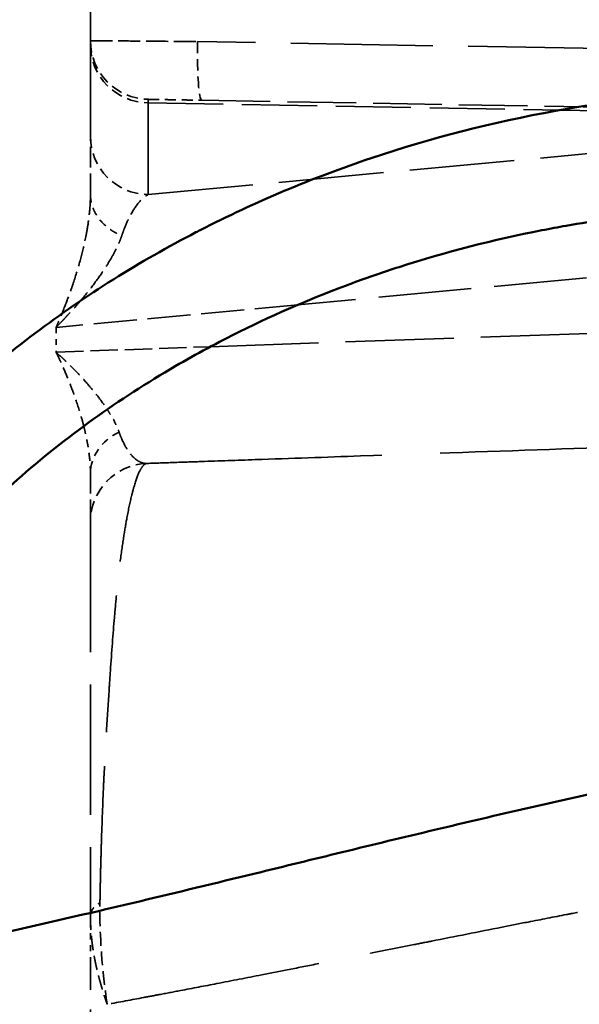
# Model space of a CAD drawing. Header units: millimetres. Extents: x 3367 to 6255, y 2001 to 4216.
# Tile 589 of 656: x 5371 to 5381, y 2867 to 2883. Entities that reach past the tile are written whole.
import ezdxf

# ---------------------------------------------------------------- set-up
doc = ezdxf.new("R2010")
doc.units = ezdxf.units.MM
doc.linetypes.add('DASHED', pattern=[0.2067, 0.1654, -0.0413])
for name, color, linetype, lineweight in [('Sichtbare tangentiale Kanten(DIN)', 7, 'Continuous', 50), ('Verdeckte Kanten(DIN)', 7, 'DASHED', 35), ('Verdeckte tangentiale Kanten(DIN)', 7, 'DASHED', 35)]:
    doc.layers.add(name, color=color, linetype=linetype, lineweight=lineweight)

msp = doc.modelspace()

# ---------------------------------------------------------------- linework, layer by layer
at = {"layer": 'Sichtbare tangentiale Kanten(DIN)'}
for p, q in [((5376.14803, 2878.48307), (5376.14758, 2878.48303)), ((5374.65497, 2877.76879), (5374.65499, 2877.76879))]:
    msp.add_line(p, q, dxfattribs=at)
for points, knots in [([(5367.52525, 2873.48902), (5368.0284, 2874.31927), (5368.61812, 2875.09828), (5369.27131, 2875.81781), (5369.62432, 2876.20667), (5369.99586, 2876.57816), (5370.38354, 2876.93201), (5370.7948, 2877.30739), (5371.22396, 2877.66261), (5371.66811, 2877.99742), (5372.53096, 2878.64786), (5373.4504, 2879.22131), (5374.41052, 2879.71892), (5374.43441, 2879.7313), (5374.45832, 2879.74363), (5374.48225, 2879.75592), (5375.42, 2880.23724), (5376.3959, 2880.64638), (5377.39625, 2880.98279), (5378.42213, 2881.32778), (5379.47369, 2881.59628), (5380.53542, 2881.78782), (5381.06677, 2881.88368), (5381.60068, 2881.96028), (5382.13543, 2882.01759), (5382.67022, 2882.0749), (5383.20587, 2882.11293), (5383.74127, 2882.13182)], [6.82978242, 6.82978242, 6.82978242, 6.82978242, 9.74784871, 9.74784871, 9.74784871, 11.32486223, 11.32486223, 11.32486223, 12.99782449, 12.99782449, 12.99782449, 16.24788106, 16.24788106, 16.24788106, 16.3287316, 16.3287316, 16.3287316, 19.49640624, 19.49640624, 19.49640624, 22.7449448, 22.7449448, 22.7449448, 24.37072476, 24.37072476, 24.37072476, 25.99661175, 25.99661175, 25.99661175, 25.99661175]), ([(5367.13626, 2867.00292), (5367.13811, 2867.12022), (5367.14028, 2867.23758), (5367.14529, 2867.35483), (5367.15031, 2867.47204), (5367.15818, 2867.58915), (5367.16807, 2867.70616), (5367.1784, 2867.8283), (5367.19092, 2867.95032), (5367.20552, 2868.07221), (5367.21885, 2868.18351), (5367.23405, 2868.29468), (5367.25113, 2868.40564), (5367.32269, 2868.87025), (5367.42757, 2869.33111), (5367.56262, 2869.78204), (5367.60134, 2869.91133), (5367.64253, 2870.0398), (5367.6861, 2870.16735), (5367.79552, 2870.4877), (5367.9199, 2870.8022), (5368.05802, 2871.11018), (5368.25266, 2871.54421), (5368.47456, 2871.96529), (5368.72028, 2872.37119), (5368.86143, 2872.60437), (5369.01044, 2872.83253), (5369.1666, 2873.05559), (5369.55955, 2873.61687), (5369.99785, 2874.14558), (5370.47029, 2874.63981), (5370.75591, 2874.93859), (5371.05402, 2875.22478), (5371.36307, 2875.49859), (5371.77716, 2875.86545), (5372.21046, 2876.20963), (5372.65915, 2876.5315), (5373.1103, 2876.85514), (5373.57703, 2877.15622), (5374.05632, 2877.43519), (5374.41717, 2877.64523), (5374.78521, 2877.84275), (5375.15909, 2878.02788), (5375.78436, 2878.33748), (5376.42599, 2878.61246), (5377.07994, 2878.85354), (5377.34198, 2878.95014), (5377.60597, 2879.04128), (5377.87165, 2879.12701), (5378.66979, 2879.38453), (5379.48329, 2879.59322), (5380.30651, 2879.7533), (5380.44376, 2879.77999), (5380.58129, 2879.80533), (5380.71905, 2879.82932), (5381.20133, 2879.91329), (5381.6864, 2879.98063), (5382.173, 2880.03126), (5382.28909, 2880.04333), (5382.40526, 2880.05446), (5382.52147, 2880.06463), (5382.89271, 2880.09713), (5383.26454, 2880.11996), (5383.63673, 2880.13304)], [0.000000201, 0.000000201, 0.000000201, 0.000000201, 0.015121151, 0.015121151, 0.015121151, 0.030237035, 0.030237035, 0.030237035, 0.046016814, 0.046016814, 0.046016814, 0.060424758, 0.060424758, 0.060424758, 0.120753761, 0.120753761, 0.120753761, 0.138050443, 0.138050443, 0.138050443, 0.181490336, 0.181490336, 0.181490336, 0.242709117, 0.242709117, 0.242709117, 0.277876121, 0.277876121, 0.277876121, 0.366367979, 0.366367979, 0.366367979, 0.419865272, 0.419865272, 0.419865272, 0.491544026, 0.491544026, 0.491544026, 0.563617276, 0.563617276, 0.563617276, 0.61788004, 0.61788004, 0.61788004, 0.708626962, 0.708626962, 0.708626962, 0.744989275, 0.744989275, 0.744989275, 0.854224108, 0.854224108, 0.854224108, 0.872436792, 0.872436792, 0.872436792, 0.936196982, 0.936196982, 0.936196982, 0.951408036, 0.951408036, 0.951408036, 0.999998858, 0.999998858, 0.999998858, 0.999998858]), ([(5366.80894, 2812.42995), (5366.91528, 2812.6567), (5367.23309, 2813.33747), (5367.85787, 2814.70696), (5368.67688, 2816.54216), (5369.60409, 2818.60626), (5370.83768, 2821.36255), (5372.37209, 2824.81649), (5374.18552, 2828.98098), (5375.97696, 2833.16377), (5378.33508, 2838.76801), (5381.21932, 2845.81719), (5384.53706, 2854.35548), (5387.31142, 2862.0319), (5389.25365, 2867.84986), (5390.17696, 2870.77764), (5390.47899, 2871.75561)], [0, 0, 0, 0, 0.01178786, 0.03536358, 0.07083803, 0.10631959, 0.14180349, 0.21286916, 0.28405448, 0.35533719, 0.42671139, 0.56969578, 0.71295125, 0.8564131, 0.9521377, 1, 1, 1, 1]), ([(5390.47899, 2871.75561), (5390.34297, 2871.73628), (5390.20739, 2871.71702), (5390.07185, 2871.69793), (5389.93395, 2871.6785), (5389.79609, 2871.65925), (5389.65863, 2871.64005), (5389.50347, 2871.61839), (5389.34881, 2871.5968), (5389.19485, 2871.57522), (5389.07036, 2871.55777), (5388.94619, 2871.54031), (5388.8224, 2871.5228), (5388.26078, 2871.44333), (5387.70719, 2871.36282), (5387.16153, 2871.27905), (5387.00748, 2871.2554), (5386.85406, 2871.23149), (5386.70114, 2871.2073), (5385.79202, 2871.06345), (5384.90338, 2870.90988), (5384.02748, 2870.74395), (5383.74296, 2870.69005), (5383.45978, 2870.63485), (5383.17773, 2870.57848), (5382.47691, 2870.4384), (5381.78305, 2870.29084), (5381.09279, 2870.13797), (5380.68837, 2870.0484), (5380.28518, 2869.95701), (5379.88266, 2869.86413), (5379.34657, 2869.74041), (5378.81172, 2869.61409), (5378.2767, 2869.48588), (5377.75391, 2869.3606), (5377.23096, 2869.23352), (5376.70672, 2869.10565), (5376.31188, 2869.00935), (5375.9163, 2868.91256), (5375.51946, 2868.81574), (5374.87442, 2868.65835), (5374.22606, 2868.50085), (5373.57218, 2868.34502), (5373.30738, 2868.28191), (5373.04164, 2868.2191), (5372.77486, 2868.15671), (5371.99739, 2867.9749), (5371.21115, 2867.79671), (5370.41322, 2867.62742), (5370.2749, 2867.59807), (5370.13623, 2867.56899), (5369.99721, 2867.5402), (5369.52698, 2867.44282), (5369.05267, 2867.3488), (5368.5749, 2867.25892), (5368.4636, 2867.23798), (5368.35211, 2867.21727), (5368.24045, 2867.19678), (5368.11097, 2867.17302), (5367.98128, 2867.14958), (5367.85139, 2867.12645), (5367.72982, 2867.1048), (5367.60807, 2867.08343), (5367.48606, 2867.06241), (5367.3696, 2867.04236), (5367.2529, 2867.02263), (5367.13624, 2867.00293)], [0, 0, 0, 0, 0.01606842, 0.01606842, 0.01606842, 0.03241855, 0.03241855, 0.03241855, 0.05087315, 0.05087315, 0.05087315, 0.06579595, 0.06579595, 0.06579595, 0.13350417, 0.13350417, 0.13350417, 0.15261944, 0.15261944, 0.15261944, 0.26626118, 0.26626118, 0.26626118, 0.30317518, 0.30317518, 0.30317518, 0.39489659, 0.39489659, 0.39489659, 0.4486359, 0.4486359, 0.4486359, 0.52020814, 0.52020814, 0.52020814, 0.5901452, 0.5901452, 0.5901452, 0.64281994, 0.64281994, 0.64281994, 0.72843918, 0.72843918, 0.72843918, 0.76311218, 0.76311218, 0.76311218, 0.8641589, 0.8641589, 0.8641589, 0.88167463, 0.88167463, 0.88167463, 0.94091809, 0.94091809, 0.94091809, 0.95471963, 0.95471963, 0.95471963, 0.97072394, 0.97072394, 0.97072394, 0.98570282, 0.98570282, 0.98570282, 1, 1, 1, 1])]:
    msp.add_open_spline(points, degree=3, knots=knots, dxfattribs=at)
for points, degree in [([(5372.89812, 2876.69981), (5372.89813, 2876.6998), (5372.89814, 2876.69979), (5372.89815, 2876.69977)], 3), ([(5372.49825, 2876.41461), (5372.49826, 2876.4146), (5372.49826, 2876.41459), (5372.49826, 2876.41458)], 3), ([(5372.61885, 2868.12031), (5372.61885, 2868.12031), (5372.61885, 2868.12031), (5372.61885, 2868.12031), (5372.61885, 2868.12031), (5372.61885, 2868.12031), (5372.61885, 2868.12031), (5372.61885, 2868.12031)], 7)]:
    msp.add_open_spline(points, degree=degree, dxfattribs=at)
at = {"layer": 'Verdeckte Kanten(DIN)', "ltscale": 25.003788}
msp.add_line((5372.61241, 2882.98475), (5372.61241, 2908.82617), dxfattribs=at)
at = {"layer": 'Verdeckte Kanten(DIN)', "ltscale": 0.924435}
msp.add_line((5372.61241, 2882.91781), (5372.61241, 2882.98475), dxfattribs=at)
at = {"layer": 'Verdeckte Kanten(DIN)', "ltscale": 10.808742}
msp.add_line((5372.61241, 2881.35487), (5372.61241, 2882.91781), dxfattribs=at)
at = {"layer": 'Verdeckte Kanten(DIN)', "ltscale": 7.069435}
msp.add_line((5374.5078, 2881.96897), (5383.75017, 2881.80765), dxfattribs=at)
at = {"layer": 'Verdeckte Kanten(DIN)', "ltscale": 1.183359}
msp.add_arc((5373.61241, 2882.98475), 1, 180, 269, dxfattribs=at)
at = {"layer": 'Verdeckte Kanten(DIN)', "ltscale": 1.170043}
msp.add_arc((5373.61241, 2874.77994), 1, 92.001381, 180, dxfattribs=at)
at = {"layer": 'Verdeckte Kanten(DIN)', "ltscale": 1.183359}
msp.add_ellipse((5373.61241, 2882.91781), major_axis=(-1, 0), ratio=0.99391316, start_param=0, end_param=1.55334303, dxfattribs=at)
at = {"layer": 'Verdeckte Kanten(DIN)', "ltscale": 1.129811}
msp.add_open_spline([(5373.59495, 2881.98491), (5373.59495, 2881.98491), (5373.59507, 2881.9849), (5373.59573, 2881.98489), (5373.59639, 2881.98488), (5373.59759, 2881.98486), (5373.59916, 2881.98483), (5373.60156, 2881.98479), (5373.60481, 2881.98473), (5373.60877, 2881.98466), (5373.60998, 2881.98464), (5373.61126, 2881.98462), (5373.61262, 2881.9846), (5373.62419, 2881.98439), (5373.64136, 2881.9841), (5373.66383, 2881.9837), (5373.67879, 2881.98344), (5373.69611, 2881.98314), (5373.71561, 2881.9828), (5373.7547, 2881.98212), (5373.80235, 2881.98129), (5373.8578, 2881.98032), (5373.91325, 2881.97935), (5373.97653, 2881.97824), (5374.04559, 2881.97704), (5374.07997, 2881.97644), (5374.11584, 2881.97581), (5374.1528, 2881.97517), (5374.20842, 2881.9742), (5374.26653, 2881.97318), (5374.32577, 2881.97215), (5374.33277, 2881.97203), (5374.33979, 2881.9719), (5374.34682, 2881.97178), (5374.36976, 2881.97138), (5374.39281, 2881.97098), (5374.41598, 2881.97057), (5374.43117, 2881.97031), (5374.44642, 2881.97004), (5374.46172, 2881.96978), (5374.47704, 2881.96951), (5374.49242, 2881.96924), (5374.5078, 2881.96897)], degree=3, knots=[0, 0, 0, 0, 0.03156562, 0.03156562, 0.03156562, 0.06308214, 0.06308214, 0.06308214, 0.11120244, 0.11120244, 0.11120244, 0.12586414, 0.12586414, 0.12586414, 0.25055726, 0.25055726, 0.25055726, 0.33360731, 0.33360731, 0.33360731, 0.50004828, 0.50004828, 0.50004828, 0.66651191, 0.66651191, 0.66651191, 0.74938982, 0.74938982, 0.74938982, 0.87409933, 0.87409933, 0.87409933, 0.8888373, 0.8888373, 0.8888373, 0.93691765, 0.93691765, 0.93691765, 0.96844204, 0.96844204, 0.96844204, 1, 1, 1, 1], dxfattribs=at)
at = {"layer": 'Verdeckte Kanten(DIN)', "ltscale": 2.156987}
msp.add_open_spline([(5372.61241, 2880.36441), (5372.61241, 2880.37284), (5372.61241, 2880.38126), (5372.61241, 2880.38963), (5372.61241, 2880.40616), (5372.61241, 2880.42248), (5372.61241, 2880.43863), (5372.61241, 2880.45866), (5372.61241, 2880.47845), (5372.61241, 2880.49798), (5372.61241, 2880.50995), (5372.61241, 2880.52182), (5372.61241, 2880.53359), (5372.61241, 2880.59554), (5372.61241, 2880.65466), (5372.61241, 2880.71076), (5372.61241, 2880.77846), (5372.61241, 2880.84178), (5372.61241, 2880.9003), (5372.61241, 2880.93877), (5372.61241, 2880.97518), (5372.61241, 2881.00945), (5372.61241, 2881.07871), (5372.61241, 2881.13917), (5372.61241, 2881.19023), (5372.61241, 2881.20286), (5372.61241, 2881.21492), (5372.61241, 2881.2264), (5372.61241, 2881.25533), (5372.61241, 2881.28057), (5372.61241, 2881.302), (5372.61241, 2881.31271), (5372.61241, 2881.32246), (5372.61241, 2881.33131), (5372.61241, 2881.33573), (5372.61241, 2881.33992), (5372.61241, 2881.34381), (5372.61241, 2881.3477), (5372.61241, 2881.35128), (5372.61241, 2881.35487)], degree=3, knots=[-5.67612724, -5.67612724, -5.67612724, -5.67612724, -5.6351684, -5.6351684, -5.6351684, -5.5541781, -5.5541781, -5.5541781, -5.45376145, -5.45376145, -5.45376145, -5.39220222, -5.39220222, -5.39220222, -5.06825471, -5.06825471, -5.06825471, -4.67735275, -4.67735275, -4.67735275, -4.42036232, -4.42036232, -4.42036232, -3.90094405, -3.90094405, -3.90094405, -3.77244043, -3.77244043, -3.77244043, -3.4484722, -3.4484722, -3.4484722, -3.28649851, -3.28649851, -3.28649851, -3.20551522, -3.20551522, -3.20551522, -3.12453535, -3.12453535, -3.12453535, -3.12453535], dxfattribs=at)
at = {"layer": 'Verdeckte Kanten(DIN)', "ltscale": 24.18948}
msp.add_open_spline([(5373.57746, 2875.77933), (5373.7281, 2875.78459), (5373.87869, 2875.78985), (5374.02847, 2875.79508), (5374.18494, 2875.80054), (5374.34051, 2875.80597), (5374.49543, 2875.81138), (5374.80524, 2875.8222), (5375.11242, 2875.83293), (5375.41695, 2875.84356), (5376.02595, 2875.86483), (5376.62433, 2875.88572), (5377.21324, 2875.90629), (5378.3913, 2875.94743), (5379.53146, 2875.98724), (5380.6424, 2876.02604), (5381.75385, 2876.06485), (5382.83603, 2876.10264), (5383.89851, 2876.13974), (5384.81597, 2876.17178), (5385.71874, 2876.20331), (5386.61249, 2876.23452), (5386.75367, 2876.23945), (5386.89461, 2876.24437), (5387.03534, 2876.24929), (5387.82206, 2876.27676), (5388.60202, 2876.30399), (5389.38023, 2876.33117), (5389.62225, 2876.33962), (5389.86413, 2876.34807), (5390.10603, 2876.35652), (5390.96734, 2876.38659), (5391.82881, 2876.41668), (5392.70272, 2876.44719)], degree=3, knots=[23.90657116, 23.90657116, 23.90657116, 23.90657116, 24.67441573, 24.67441573, 24.67441573, 25.47656998, 25.47656998, 25.47656998, 27.08070161, 27.08070161, 27.08070161, 30.28872761, 30.28872761, 30.28872761, 36.70617763, 36.70617763, 36.70617763, 43.1266107, 43.1266107, 43.1266107, 48.67075965, 48.67075965, 48.67075965, 49.54654644, 49.54654644, 49.54654644, 54.44244875, 54.44244875, 54.44244875, 55.96507083, 55.96507083, 55.96507083, 61.38657253, 61.38657253, 61.38657253, 61.38657253], dxfattribs=at)
at = {"layer": 'Verdeckte Kanten(DIN)', "ltscale": 2.32822}
msp.add_open_spline([(5372.61241, 2874.77994), (5372.61241, 2874.7801), (5372.61241, 2874.78027), (5372.61241, 2874.78079), (5372.61241, 2874.78131), (5372.61241, 2874.78219), (5372.61241, 2874.78334), (5372.61241, 2874.78564), (5372.61241, 2874.78902), (5372.61241, 2874.79353), (5372.61241, 2874.80254), (5372.61241, 2874.81609), (5372.61241, 2874.83408), (5372.61241, 2874.84607), (5372.61241, 2874.86003), (5372.61241, 2874.87594), (5372.61241, 2874.90776), (5372.61241, 2874.9474), (5372.61241, 2874.99451), (5372.61241, 2875.0416), (5372.61241, 2875.09616), (5372.61241, 2875.15777), (5372.61241, 2875.18859), (5372.61241, 2875.22116), (5372.61241, 2875.25541), (5372.61241, 2875.30679), (5372.61241, 2875.36197), (5372.61241, 2875.42076), (5372.61241, 2875.45015), (5372.61241, 2875.48043), (5372.61241, 2875.51152), (5372.61241, 2875.52706), (5372.61241, 2875.54281), (5372.61241, 2875.55884), (5372.61241, 2875.57487), (5372.61241, 2875.59118), (5372.61241, 2875.60742)], degree=3, knots=[-9.56430957, -9.56430957, -9.56430957, -9.56430957, -9.46882057, -9.46882057, -9.46882057, -9.37332716, -9.37332716, -9.37332716, -9.18233192, -9.18233192, -9.18233192, -8.80032159, -8.80032159, -8.80032159, -8.5456724, -8.5456724, -8.5456724, -8.03630045, -8.03630045, -8.03630045, -7.52703522, -7.52703522, -7.52703522, -7.27233067, -7.27233067, -7.27233067, -6.89027143, -6.89027143, -6.89027143, -6.69930612, -6.69930612, -6.69930612, -6.60384474, -6.60384474, -6.60384474, -6.50839805, -6.50839805, -6.50839805, -6.50839805], dxfattribs=at)
at = {"layer": 'Verdeckte Kanten(DIN)', "ltscale": 13.402759}
msp.add_open_spline([(5372.61241, 2874.77994), (5372.61241, 2874.77979), (5372.61241, 2874.77962), (5372.61241, 2874.77883), (5372.61241, 2874.77805), (5372.61241, 2874.77665), (5372.61241, 2874.77478), (5372.61241, 2874.77105), (5372.61241, 2874.76545), (5372.61241, 2874.75788), (5372.61241, 2874.74275), (5372.61241, 2874.71977), (5372.61241, 2874.68907), (5372.61241, 2874.62768), (5372.61241, 2874.53543), (5372.61241, 2874.41293), (5372.61241, 2874.31799), (5372.61241, 2874.20487), (5372.61241, 2874.07325), (5372.61241, 2874.03504), (5372.61241, 2873.99524), (5372.61241, 2873.95383), (5372.61241, 2873.76975), (5372.61241, 2873.55395), (5372.61241, 2873.3024), (5372.61241, 2873.13206), (5372.61241, 2872.94532), (5372.61241, 2872.74011), (5372.61241, 2872.64225), (5372.61241, 2872.54032), (5372.61241, 2872.4341), (5372.61241, 2872.10485), (5372.61241, 2871.73444), (5372.61241, 2871.30983), (5372.61241, 2870.97049), (5372.61241, 2870.59651), (5372.61241, 2870.18397), (5372.61241, 2870.08143), (5372.61241, 2869.97646), (5372.61241, 2869.86903), (5372.61241, 2869.59887), (5372.61241, 2869.31319), (5372.61241, 2869.00908), (5372.61241, 2868.91364), (5372.61241, 2868.8164), (5372.61241, 2868.71746), (5372.61241, 2868.65881), (5372.61241, 2868.59964), (5372.61241, 2868.5399), (5372.61241, 2868.45964), (5372.61241, 2868.37833), (5372.61241, 2868.2957), (5372.61241, 2868.2229), (5372.6124, 2868.14908), (5372.61241, 2868.075)], degree=3, knots=[0, 0, 0, 0, 0.27527685, 0.27527685, 0.27527685, 0.55055497, 0.55055497, 0.55055497, 1.10111031, 1.10111031, 1.10111031, 2.2021961, 2.2021961, 2.2021961, 4.40400348, 4.40400348, 4.40400348, 6.1104592, 6.1104592, 6.1104592, 6.60583369, 6.60583369, 6.60583369, 8.80814135, 8.80814135, 8.80814135, 10.29937109, 10.29937109, 10.29937109, 11.01045614, 11.01045614, 11.01045614, 13.21444296, 13.21444296, 13.21444296, 14.97578002, 14.97578002, 14.97578002, 15.4135673, 15.4135673, 15.4135673, 16.51456912, 16.51456912, 16.51456912, 16.86008791, 16.86008791, 16.86008791, 17.06492785, 17.06492785, 17.06492785, 17.34016644, 17.34016644, 17.34016644, 17.58261818, 17.58261818, 17.58261818, 17.58261818], dxfattribs=at)
at = {"layer": 'Verdeckte Kanten(DIN)', "ltscale": 0.001616}
msp.add_open_spline([(5372.61241, 2868.07276), (5372.61241, 2868.0735), (5372.61241, 2868.07425), (5372.61241, 2868.075)], degree=3, dxfattribs=at)
at = {"layer": 'Verdeckte Kanten(DIN)', "ltscale": 0.0021}
msp.add_open_spline([(5372.61241, 2868.07498), (5372.61241, 2868.07467), (5372.61241, 2868.07435), (5372.61241, 2868.07403), (5372.61241, 2868.07371), (5372.61241, 2868.07339), (5372.61241, 2868.07307), (5372.61241, 2868.07276)], degree=7, dxfattribs=at)
at = {"layer": 'Verdeckte Kanten(DIN)', "ltscale": 0.619259}
msp.add_open_spline([(5372.61241, 2867.26333), (5372.61241, 2867.5331), (5372.61241, 2867.80293), (5372.61241, 2868.07276)], degree=3, dxfattribs=at)
at = {"layer": 'Verdeckte Kanten(DIN)', "ltscale": 8.192614}
msp.add_open_spline([(5372.61241, 2856.64817), (5372.61241, 2856.66704), (5372.61241, 2856.6859), (5372.61241, 2856.70477), (5372.61241, 2856.90831), (5372.61241, 2857.11223), (5372.61241, 2857.3165), (5372.61241, 2858.02346), (5372.61241, 2858.73463), (5372.61241, 2859.44864), (5372.61241, 2860.16282), (5372.61241, 2860.87984), (5372.61241, 2861.59888), (5372.61241, 2862.31828), (5372.61241, 2863.03969), (5372.61241, 2863.76218), (5372.61241, 2864.48497), (5372.61241, 2865.20885), (5372.61241, 2865.9335), (5372.61241, 2866.29571), (5372.61241, 2866.65811), (5372.61241, 2867.02061), (5372.61241, 2867.07822), (5372.61241, 2867.13583), (5372.61241, 2867.19345), (5372.61241, 2867.21674), (5372.61241, 2867.24004), (5372.61241, 2867.26333)], degree=3, knots=[58.23517261, 58.23517261, 58.23517261, 58.23517261, 58.29360321, 58.29360321, 58.29360321, 58.92384755, 58.92384755, 58.92384755, 61.10504899, 61.10504899, 61.10504899, 63.28674227, 63.28674227, 63.28674227, 65.46950045, 65.46950045, 65.46950045, 67.65315922, 67.65315922, 67.65315922, 68.74461711, 68.74461711, 68.74461711, 68.91808139, 68.91808139, 68.91808139, 68.98821093, 68.98821093, 68.98821093, 68.98821093], dxfattribs=at)
at = {"layer": 'Verdeckte tangentiale Kanten(DIN)', "ltscale": 25.034622}
msp.add_line((5374.4381, 2908.8421), (5374.4381, 2882.96882), dxfattribs=at)
at = {"layer": 'Verdeckte tangentiale Kanten(DIN)', "ltscale": 14.622316}
msp.add_line((5393.55475, 2882.63514), (5374.4381, 2882.96882), dxfattribs=at)
at = {"layer": 'Verdeckte tangentiale Kanten(DIN)', "ltscale": 0.840386}
msp.add_line((5373.59495, 2881.98491), (5373.59495, 2881.92405), dxfattribs=at)
at = {"layer": 'Verdeckte tangentiale Kanten(DIN)', "ltscale": 10.808742}
msp.add_line((5373.59495, 2880.36111), (5373.59495, 2881.92405), dxfattribs=at)
at = {"layer": 'Verdeckte tangentiale Kanten(DIN)', "ltscale": 7.739004}
msp.add_line((5373.59495, 2881.92405), (5383.75132, 2881.74677), dxfattribs=at)
at = {"layer": 'Verdeckte tangentiale Kanten(DIN)', "ltscale": 10.828703}
msp.add_line((5373.59495, 2880.36111), (5383.62348, 2881.29656), dxfattribs=at)
at = {"layer": 'Verdeckte tangentiale Kanten(DIN)', "ltscale": 9.561266}
msp.add_line((5385.00279, 2879.30903), (5376.14803, 2878.48307), dxfattribs=at)
at = {"layer": 'Verdeckte tangentiale Kanten(DIN)', "ltscale": 4.449716}
msp.add_line((5376.14758, 2878.48303), (5372.02662, 2878.09863), dxfattribs=at)
at = {"layer": 'Verdeckte tangentiale Kanten(DIN)', "ltscale": 0.321128}
msp.add_line((5372.02662, 2878.09863), (5372.02662, 2877.677), dxfattribs=at)
at = {"layer": 'Verdeckte tangentiale Kanten(DIN)', "ltscale": 11.152623}
msp.add_line((5374.65499, 2877.76879), (5385.00279, 2878.13014), dxfattribs=at)
at = {"layer": 'Verdeckte tangentiale Kanten(DIN)', "ltscale": 2.8327}
msp.add_line((5372.02662, 2877.677), (5374.65497, 2877.76879), dxfattribs=at)
at = {"layer": 'Verdeckte tangentiale Kanten(DIN)', "ltscale": 1.195497}
msp.add_ellipse((5374.52525, 2882.96882), major_axis=(-0.01745, -0.99985), ratio=0.08714257, start_param=4.71391006, end_param=6.28318531, dxfattribs=at)
at = {"layer": 'Verdeckte tangentiale Kanten(DIN)', "ltscale": 1.183359}
msp.add_ellipse((5373.61241, 2881.35487), major_axis=(-1, 0), ratio=0.99391316, start_param=0, end_param=1.55334303, dxfattribs=at)
at = {"layer": 'Verdeckte tangentiale Kanten(DIN)', "ltscale": 0.786834}
msp.add_ellipse((5373.61241, 2875.60742), major_axis=(-1, 0), ratio=0.82313324, start_param=5.25029937, end_param=6.28318531, dxfattribs=at)
at = {"layer": 'Verdeckte tangentiale Kanten(DIN)', "ltscale": 25.077818}
msp.add_open_spline([(5373.53834, 2810.06035), (5374.2533, 2810.51866), (5374.96899, 2810.97585), (5375.68535, 2811.43199), (5376.87126, 2812.18711), (5378.059, 2812.93935), (5379.24837, 2813.6891), (5379.32836, 2813.73952), (5379.40835, 2813.78993), (5379.48835, 2813.84033), (5382.02734, 2815.43984), (5384.57348, 2817.02803), (5387.12447, 2818.60882), (5388.32757, 2819.35435), (5389.53175, 2820.09823), (5390.73659, 2820.84092), (5394.64035, 2823.24727), (5398.55288, 2825.64216), (5402.46053, 2828.04127), (5404.31837, 2829.18189), (5406.1751, 2830.32347), (5408.03033, 2831.46885), (5411.28444, 2833.47785), (5414.52713, 2835.49434), (5417.76129, 2837.53655), (5420.25085, 2839.10859), (5422.73535, 2840.69587), (5425.20441, 2842.29884), (5427.76753, 2843.96289), (5430.32686, 2845.65221), (5432.86069, 2847.36164), (5435.35449, 2849.04406), (5437.82352, 2850.74593), (5440.27718, 2852.48094), (5440.85552, 2852.88989), (5441.43302, 2853.30069), (5442.00946, 2853.71327), (5443.87639, 2855.04954), (5445.73183, 2856.40433), (5447.57178, 2857.77819), (5449.9814, 2859.57742), (5452.36445, 2861.40933), (5454.71823, 2863.27811), (5455.87329, 2864.19517), (5457.02131, 2865.12111), (5458.16202, 2866.05641), (5459.34595, 2867.02715), (5460.52248, 2868.00836), (5461.69092, 2869.00027), (5463.9845, 2870.94735), (5466.2469, 2872.93573), (5468.46578, 2874.95758), (5470.12333, 2876.46794), (5471.7566, 2877.99699), (5473.37363, 2879.55365), (5473.9257, 2880.08511), (5474.47479, 2880.61874), (5475.02155, 2881.15516), (5477.16729, 2883.26035), (5479.2772, 2885.40822), (5481.34407, 2887.5908), (5481.85794, 2888.13344), (5482.36914, 2888.67823), (5482.87804, 2889.2255), (5484.4167, 2890.88017), (5485.93231, 2892.55534), (5487.42595, 2894.24957)], degree=3, knots=[0.00000145, 0.00000145, 0.00000145, 0.00000145, 0.017912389, 0.017912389, 0.017912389, 0.047563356, 0.047563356, 0.047563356, 0.049557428, 0.049557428, 0.049557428, 0.112843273, 0.112843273, 0.112843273, 0.142690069, 0.142690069, 0.142690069, 0.239395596, 0.239395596, 0.239395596, 0.285372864, 0.285372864, 0.285372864, 0.366017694, 0.366017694, 0.366017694, 0.428095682, 0.428095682, 0.428095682, 0.492538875, 0.492538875, 0.492538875, 0.555964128, 0.555964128, 0.555964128, 0.570913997, 0.570913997, 0.570913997, 0.619332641, 0.619332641, 0.619332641, 0.682742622, 0.682742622, 0.682742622, 0.713859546, 0.713859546, 0.713859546, 0.746155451, 0.746155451, 0.746155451, 0.809550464, 0.809550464, 0.809550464, 0.856907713, 0.856907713, 0.856907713, 0.873075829, 0.873075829, 0.873075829, 0.936527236, 0.936527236, 0.936527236, 0.952302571, 0.952302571, 0.952302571, 1, 1, 1, 1], dxfattribs=at)
at = {"layer": 'Verdeckte tangentiale Kanten(DIN)', "ltscale": 24.904139}
msp.add_open_spline([(5530.66805, 2893.65114), (5528.49595, 2891.78577), (5521.91783, 2886.26166), (5511.74173, 2878.34149), (5500.0572, 2870.07049), (5485.67331, 2860.68875), (5467.08271, 2849.94953), (5444.093, 2838.36762), (5420.70846, 2827.64622), (5401.10067, 2818.99951), (5386.7553, 2812.58858), (5378.95715, 2809.03394), (5375.06682, 2807.23752), (5373.77119, 2806.63624)], degree=3, knots=[0, 0, 0, 0, 0.04767904, 0.14303711, 0.21454584, 0.28603534, 0.42894339, 0.57178279, 0.71455954, 0.85728814, 0.92864304, 0.97621435, 1, 1, 1, 1], dxfattribs=at)
at = {"layer": 'Verdeckte tangentiale Kanten(DIN)', "ltscale": 2.260415}
msp.add_open_spline([(5372.61241, 2882.98475), (5372.61241, 2882.98475), (5372.71685, 2882.9838), (5373.14654, 2882.9801), (5373.75178, 2882.97481), (5374.20703, 2882.97084), (5374.4381, 2882.96882)], degree=3, knots=[0, 0, 0, 0, 0.78690216, 1.57380432, 2.27011849, 2.96643267, 2.96643267, 2.96643267, 2.96643267], dxfattribs=at)
at = {"layer": 'Verdeckte tangentiale Kanten(DIN)', "ltscale": 2.102711}
msp.add_open_spline([(5372.61241, 2880.36441), (5372.61226, 2880.34377), (5372.61212, 2880.32313), (5372.61168, 2880.30236), (5372.61124, 2880.28144), (5372.61049, 2880.26038), (5372.60952, 2880.23923), (5372.60788, 2880.20319), (5372.6056, 2880.16686), (5372.6027, 2880.13023), (5372.60218, 2880.12356), (5372.60163, 2880.11689), (5372.60106, 2880.1102), (5372.59359, 2880.02239), (5372.58255, 2879.933), (5372.56852, 2879.84258), (5372.55815, 2879.77568), (5372.54613, 2879.70823), (5372.53262, 2879.64037), (5372.50892, 2879.52141), (5372.4806, 2879.40123), (5372.4483, 2879.28019), (5372.41272, 2879.14683), (5372.37232, 2879.0124), (5372.32759, 2878.87719), (5372.30749, 2878.81647), (5372.28653, 2878.7556), (5372.26473, 2878.69463), (5372.22936, 2878.59566), (5372.19181, 2878.49642), (5372.15212, 2878.39713), (5372.147, 2878.3843), (5372.14184, 2878.37147), (5372.13664, 2878.35864), (5372.12169, 2878.32173), (5372.10645, 2878.28482), (5372.09094, 2878.2479), (5372.08049, 2878.22302), (5372.06991, 2878.19814), (5372.05917, 2878.17326), (5372.04843, 2878.14838), (5372.03752, 2878.1235), (5372.02662, 2878.09863)], degree=3, knots=[0.000031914, 0.000031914, 0.000031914, 0.000031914, 0.029854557, 0.029854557, 0.029854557, 0.059884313, 0.059884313, 0.059884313, 0.111047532, 0.111047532, 0.111047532, 0.120356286, 0.120356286, 0.120356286, 0.242661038, 0.242661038, 0.242661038, 0.333142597, 0.333142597, 0.333142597, 0.49175799, 0.49175799, 0.49175799, 0.666516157, 0.666516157, 0.666516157, 0.744995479, 0.744995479, 0.744995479, 0.87238133, 0.87238133, 0.87238133, 0.888838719, 0.888838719, 0.888838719, 0.936182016, 0.936182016, 0.936182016, 0.968092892, 0.968092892, 0.968092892, 1, 1, 1, 1], dxfattribs=at)
at = {"layer": 'Verdeckte tangentiale Kanten(DIN)', "ltscale": 0.826335}
msp.add_open_spline([(5372.61241, 2880.36441), (5372.61241, 2880.33258), (5372.61482, 2880.3007), (5372.61962, 2880.26892), (5372.62564, 2880.22912), (5372.63544, 2880.18946), (5372.64896, 2880.15064), (5372.65702, 2880.12748), (5372.66641, 2880.10462), (5372.67705, 2880.08216), (5372.69843, 2880.03708), (5372.72485, 2879.99367), (5372.75594, 2879.95251), (5372.78701, 2879.91137), (5372.82274, 2879.87248), (5372.86268, 2879.83637), (5372.88262, 2879.81834), (5372.9036, 2879.80101), (5372.92552, 2879.78448), (5372.9622, 2879.75684), (5373.00153, 2879.73142), (5373.04279, 2879.70859), (5373.07575, 2879.69036), (5373.10996, 2879.67376), (5373.14529, 2879.65887)], degree=3, knots=[0, 0, 0, 0, 0.11111125, 0.11111125, 0.11111125, 0.25029529, 0.25029529, 0.25029529, 0.33333376, 0.33333376, 0.33333376, 0.50005808, 0.50005808, 0.50005808, 0.6666671, 0.6666671, 0.6666671, 0.74981761, 0.74981761, 0.74981761, 0.88888903, 0.88888903, 0.88888903, 1, 1, 1, 1], dxfattribs=at)
at = {"layer": 'Verdeckte tangentiale Kanten(DIN)', "ltscale": 1.802201}
msp.add_open_spline([(5373.14532, 2879.6589), (5373.16074, 2879.70407), (5373.17634, 2879.74672), (5373.19218, 2879.787), (5373.22384, 2879.86758), (5373.25646, 2879.93877), (5373.28953, 2880.0016), (5373.33918, 2880.09592), (5373.38992, 2880.17152), (5373.441, 2880.23099), (5373.47505, 2880.27063), (5373.50924, 2880.30302), (5373.54351, 2880.32837), (5373.56064, 2880.34104), (5373.5778, 2880.35194), (5373.59495, 2880.36111)], degree=3, knots=[0, 0, 0, 0, 0.11105521, 0.11105521, 0.11105521, 0.33316562, 0.33316562, 0.33316562, 0.66659153, 0.66659153, 0.66659153, 0.88886384, 0.88886384, 0.88886384, 1, 1, 1, 1], dxfattribs=at)
at = {"layer": 'Verdeckte tangentiale Kanten(DIN)', "ltscale": 2.102784}
msp.add_open_spline([(5372.02662, 2878.09863), (5372.04338, 2878.11576), (5372.06013, 2878.13289), (5372.07673, 2878.15001), (5372.09333, 2878.16713), (5372.10977, 2878.18425), (5372.12608, 2878.20137), (5372.15029, 2878.22677), (5372.17423, 2878.25216), (5372.19789, 2878.27754), (5372.20611, 2878.28637), (5372.2143, 2878.29519), (5372.22245, 2878.30401), (5372.28556, 2878.37229), (5372.34654, 2878.4405), (5372.40525, 2878.50857), (5372.44142, 2878.55051), (5372.47673, 2878.5924), (5372.51111, 2878.6342), (5372.58768, 2878.72728), (5372.65963, 2878.81992), (5372.72647, 2878.91189), (5372.78715, 2878.99536), (5372.84361, 2879.07828), (5372.89524, 2879.16026), (5372.92469, 2879.20702), (5372.95254, 2879.2535), (5372.97864, 2879.29958), (5373.01392, 2879.36186), (5373.046, 2879.4234), (5373.07414, 2879.48385), (5373.07628, 2879.48845), (5373.0784, 2879.49304), (5373.08049, 2879.49763), (5373.09201, 2879.52285), (5373.10284, 2879.54786), (5373.11296, 2879.57267), (5373.11891, 2879.58723), (5373.12461, 2879.60173), (5373.12997, 2879.61613), (5373.13531, 2879.63045), (5373.14031, 2879.64468), (5373.14531, 2879.6589)], degree=3, knots=[0, 0, 0, 0, 0.03190711, 0.03190711, 0.03190711, 0.06381798, 0.06381798, 0.06381798, 0.11116128, 0.11116128, 0.11116128, 0.12761867, 0.12761867, 0.12761867, 0.25500452, 0.25500452, 0.25500452, 0.33348384, 0.33348384, 0.33348384, 0.50824201, 0.50824201, 0.50824201, 0.6668574, 0.6668574, 0.6668574, 0.75733888, 0.75733888, 0.75733888, 0.8796427, 0.8796427, 0.8796427, 0.88895247, 0.88895247, 0.88895247, 0.94011367, 0.94011367, 0.94011367, 0.97014302, 0.97014302, 0.97014302, 1, 1, 1, 1], dxfattribs=at)
at = {"layer": 'Verdeckte tangentiale Kanten(DIN)', "ltscale": 1.177572}
msp.add_open_spline([(5372.02662, 2877.677), (5372.04838, 2877.63135), (5372.07014, 2877.58568), (5372.09124, 2877.54002), (5372.10687, 2877.50619), (5372.12214, 2877.47236), (5372.13711, 2877.43854), (5372.14233, 2877.42673), (5372.14753, 2877.41491), (5372.15268, 2877.4031), (5372.19246, 2877.312), (5372.2302, 2877.22097), (5372.2657, 2877.13022), (5372.28753, 2877.07441), (5372.30852, 2877.01871), (5372.32862, 2876.96317), (5372.37348, 2876.83918), (5372.41389, 2876.71601), (5372.44944, 2876.59394), (5372.46692, 2876.53388), (5372.48323, 2876.47408), (5372.49825, 2876.41461)], degree=3, knots=[0, 0, 0, 0, 0.063854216, 0.063854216, 0.063854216, 0.111163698, 0.111163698, 0.111163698, 0.127690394, 0.127690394, 0.127690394, 0.255127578, 0.255127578, 0.255127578, 0.333491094, 0.333491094, 0.333491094, 0.508419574, 0.508419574, 0.508419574, 0.59448822, 0.59448822, 0.59448822, 0.59448822], dxfattribs=at)
at = {"layer": 'Verdeckte tangentiale Kanten(DIN)', "ltscale": 1.391274}
msp.add_open_spline([(5372.02662, 2877.677), (5372.05914, 2877.64694), (5372.09167, 2877.61689), (5372.12354, 2877.58685), (5372.14716, 2877.56459), (5372.17042, 2877.54235), (5372.19337, 2877.52011), (5372.20139, 2877.51234), (5372.20938, 2877.50457), (5372.21733, 2877.4968), (5372.27862, 2877.43691), (5372.33789, 2877.37708), (5372.39482, 2877.31739), (5372.42983, 2877.28069), (5372.46397, 2877.24404), (5372.49716, 2877.20748), (5372.57125, 2877.12586), (5372.64064, 2877.04469), (5372.70487, 2876.9642), (5372.76304, 2876.8913), (5372.81698, 2876.81895), (5372.86603, 2876.74751), (5372.87697, 2876.73157), (5372.88768, 2876.71567), (5372.89812, 2876.69981)], degree=3, knots=[0, 0, 0, 0, 0.063854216, 0.063854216, 0.063854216, 0.111163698, 0.111163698, 0.111163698, 0.127690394, 0.127690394, 0.127690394, 0.255127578, 0.255127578, 0.255127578, 0.333491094, 0.333491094, 0.333491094, 0.508419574, 0.508419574, 0.508419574, 0.666865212, 0.666865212, 0.666865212, 0.702229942, 0.702229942, 0.702229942, 0.702229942], dxfattribs=at)
at = {"layer": 'Verdeckte tangentiale Kanten(DIN)', "ltscale": 0.590279}
msp.add_open_spline([(5372.89815, 2876.69977), (5372.91445, 2876.67504), (5372.93013, 2876.65043), (5372.94515, 2876.62596), (5372.97843, 2876.57177), (5373.00847, 2876.5183), (5373.03462, 2876.46588), (5373.0366, 2876.4619), (5373.03857, 2876.45792), (5373.04051, 2876.45395), (5373.0512, 2876.43207), (5373.06121, 2876.41039), (5373.07052, 2876.3889), (5373.07599, 2876.37629), (5373.08121, 2876.36375), (5373.08611, 2876.35129), (5373.09098, 2876.33891), (5373.09552, 2876.32661), (5373.10006, 2876.31431)], degree=3, knots=[0.702259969, 0.702259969, 0.702259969, 0.702259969, 0.757442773, 0.757442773, 0.757442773, 0.879671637, 0.879671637, 0.879671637, 0.888955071, 0.888955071, 0.888955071, 0.94011961, 0.94011961, 0.94011961, 0.97014332, 0.97014332, 0.97014332, 1, 1, 1, 1], dxfattribs=at)
at = {"layer": 'Verdeckte tangentiale Kanten(DIN)', "ltscale": 0.804004}
msp.add_open_spline([(5372.49826, 2876.41458), (5372.51089, 2876.36458), (5372.52262, 2876.31481), (5372.53337, 2876.2653), (5372.54683, 2876.20333), (5372.55878, 2876.14179), (5372.56908, 2876.08082), (5372.58297, 2875.99854), (5372.59387, 2875.91731), (5372.60124, 2875.83766), (5372.6018, 2875.83161), (5372.60233, 2875.82557), (5372.60285, 2875.81954), (5372.60571, 2875.78631), (5372.60795, 2875.75337), (5372.60957, 2875.72073), (5372.61052, 2875.70157), (5372.61126, 2875.68251), (5372.61169, 2875.66359), (5372.61213, 2875.64478), (5372.61227, 2875.62609), (5372.61241, 2875.60742)], degree=3, knots=[0.594506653, 0.594506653, 0.594506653, 0.594506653, 0.666865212, 0.666865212, 0.666865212, 0.757442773, 0.757442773, 0.757442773, 0.879671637, 0.879671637, 0.879671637, 0.888955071, 0.888955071, 0.888955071, 0.94011961, 0.94011961, 0.94011961, 0.97014332, 0.97014332, 0.97014332, 1, 1, 1, 1], dxfattribs=at)
at = {"layer": 'Verdeckte tangentiale Kanten(DIN)', "ltscale": 1.93291}
msp.add_open_spline([(5373.10006, 2876.31431), (5373.11596, 2876.2699), (5373.1322, 2876.22896), (5373.14878, 2876.19116), (5373.18194, 2876.11555), (5373.21648, 2876.05241), (5373.2515, 2875.9998), (5373.30408, 2875.92082), (5373.35781, 2875.86543), (5373.41236, 2875.82954), (5373.44873, 2875.80561), (5373.48546, 2875.79045), (5373.52227, 2875.78353), (5373.54067, 2875.78008), (5373.5591, 2875.77868), (5373.57751, 2875.77933)], degree=3, knots=[0, 0, 0, 0, 0.11104256, 0.11104256, 0.11104256, 0.33312767, 0.33312767, 0.33312767, 0.66650202, 0.66650202, 0.66650202, 0.88883401, 0.88883401, 0.88883401, 1, 1, 1, 1], dxfattribs=at)
at = {"layer": 'Verdeckte tangentiale Kanten(DIN)', "ltscale": 14.095018}
msp.add_open_spline([(5372.77425, 2868.29053), (5372.77573, 2868.37165), (5372.77723, 2868.45269), (5372.77885, 2868.53284), (5372.78068, 2868.62377), (5372.78268, 2868.71355), (5372.78481, 2868.80247), (5372.78702, 2868.89466), (5372.78937, 2868.98591), (5372.79184, 2869.07617), (5372.79414, 2869.15964), (5372.79654, 2869.24228), (5372.79906, 2869.32403), (5372.80949, 2869.66251), (5372.8218, 2869.98574), (5372.83577, 2870.29186), (5372.83897, 2870.36189), (5372.84225, 2870.43103), (5372.84561, 2870.49928), (5372.87115, 2871.0189), (5372.90084, 2871.48609), (5372.92897, 2871.90712), (5372.93653, 2872.0204), (5372.94399, 2872.13032), (5372.9514, 2872.23713), (5372.97471, 2872.57284), (5372.99725, 2872.87669), (5373.02091, 2873.15483), (5373.03281, 2873.29465), (5373.04499, 2873.42798), (5373.05746, 2873.55508), (5373.07748, 2873.75905), (5373.0987, 2873.94717), (5373.12097, 2874.12075), (5373.14019, 2874.27064), (5373.16019, 2874.40967), (5373.18035, 2874.53807), (5373.19793, 2874.65009), (5373.21579, 2874.75411), (5373.2337, 2874.8503), (5373.2601, 2874.99208), (5373.28658, 2875.11684), (5373.31298, 2875.22531), (5373.32494, 2875.27443), (5373.33687, 2875.3202), (5373.34876, 2875.36271), (5373.38095, 2875.47775), (5373.41285, 2875.56883), (5373.4448, 2875.63624), (5373.45069, 2875.64868), (5373.45659, 2875.66031), (5373.46249, 2875.67114), (5373.48142, 2875.7059), (5373.50039, 2875.73236), (5373.51952, 2875.75035), (5373.52391, 2875.75449), (5373.52832, 2875.75818), (5373.53274, 2875.76144), (5373.53793, 2875.76527), (5373.54313, 2875.76849), (5373.54835, 2875.77113), (5373.55318, 2875.77357), (5373.55802, 2875.77552), (5373.56288, 2875.7768), (5373.56774, 2875.77809), (5373.57262, 2875.77871), (5373.57751, 2875.77933)], degree=3, knots=[0.000000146, 0.000000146, 0.000000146, 0.000000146, 0.014339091, 0.014339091, 0.014339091, 0.030605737, 0.030605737, 0.030605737, 0.047469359, 0.047469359, 0.047469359, 0.063064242, 0.063064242, 0.063064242, 0.127635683, 0.127635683, 0.127635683, 0.142408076, 0.142408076, 0.142408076, 0.254882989, 0.254882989, 0.254882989, 0.285143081, 0.285143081, 0.285143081, 0.380245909, 0.380245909, 0.380245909, 0.42805387, 0.42805387, 0.42805387, 0.50477185, 0.50477185, 0.50477185, 0.571017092, 0.571017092, 0.571017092, 0.628810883, 0.628810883, 0.628810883, 0.714002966, 0.714002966, 0.714002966, 0.75258138, 0.75258138, 0.75258138, 0.857000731, 0.857000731, 0.857000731, 0.876268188, 0.876268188, 0.876268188, 0.938107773, 0.938107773, 0.938107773, 0.952333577, 0.952333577, 0.952333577, 0.969046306, 0.969046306, 0.969046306, 0.984521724, 0.984521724, 0.984521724, 0.999998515, 0.999998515, 0.999998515, 0.999998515], dxfattribs=at)
at = {"layer": 'Verdeckte tangentiale Kanten(DIN)', "ltscale": 26.353407}
msp.add_open_spline([(5372.81404, 2819.7028), (5373.1565, 2820.4746), (5374.18123, 2822.79118), (5376.20289, 2827.44522), (5378.84327, 2833.69022), (5381.73904, 2840.77209), (5384.54823, 2847.91831), (5387.24089, 2855.14053), (5389.50689, 2861.63244), (5391.10803, 2866.54896), (5391.8774, 2869.02207), (5392.12984, 2869.84789)], degree=3, knots=[0.000001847, 0.000001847, 0.000001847, 0.000001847, 0.047252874, 0.141758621, 0.283880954, 0.426351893, 0.569216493, 0.712483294, 0.856097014, 0.952032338, 1, 1, 1, 1], dxfattribs=at)
at = {"layer": 'Verdeckte tangentiale Kanten(DIN)', "ltscale": 21.758488}
msp.add_open_spline([(5389.79143, 2869.56344), (5389.68319, 2869.54979), (5389.57528, 2869.53608), (5389.46769, 2869.5223), (5389.32772, 2869.50437), (5389.18831, 2869.48633), (5389.04945, 2869.46816), (5388.36679, 2869.37886), (5387.69732, 2869.28645), (5387.03787, 2869.18946), (5386.9954, 2869.18322), (5386.95298, 2869.17695), (5386.91059, 2869.17067), (5386.6466, 2869.13153), (5386.3842, 2869.09166), (5386.12315, 2869.05096), (5385.55791, 2868.96283), (5384.99885, 2868.87083), (5384.44391, 2868.77573), (5384.14936, 2868.72526), (5383.85599, 2868.67391), (5383.56347, 2868.62175), (5383.50006, 2868.61045), (5383.43669, 2868.5991), (5383.37336, 2868.58772), (5382.92303, 2868.5068), (5382.47449, 2868.42396), (5382.02691, 2868.33977), (5381.62621, 2868.2644), (5381.2263, 2868.18794), (5380.8264, 2868.11055), (5380.79342, 2868.10417), (5380.76045, 2868.09778), (5380.72747, 2868.09138), (5380.50851, 2868.04892), (5380.28955, 2868.0062), (5380.07048, 2867.96326), (5379.92248, 2867.93424), (5379.77444, 2867.90513), (5379.62631, 2867.87592), (5379.22608, 2867.79699), (5378.82527, 2867.71738), (5378.4233, 2867.63732), (5378.32473, 2867.61768), (5378.22609, 2867.59802), (5378.12737, 2867.57833), (5377.82387, 2867.51779), (5377.51949, 2867.4568), (5377.21422, 2867.39587), (5376.97869, 2867.34887), (5376.74264, 2867.3019), (5376.50589, 2867.25496), (5376.33633, 2867.22134), (5376.16641, 2867.18773), (5375.99607, 2867.15414), (5375.8412, 2867.12359), (5375.68598, 2867.09306), (5375.5304, 2867.06258), (5375.2766, 2867.01285), (5375.02188, 2866.96335), (5374.76602, 2866.91395), (5374.55999, 2866.87418), (5374.35323, 2866.83448), (5374.14572, 2866.79494), (5374.02552, 2866.77204), (5373.90508, 2866.74919), (5373.78437, 2866.7264), (5373.69688, 2866.70989), (5373.60926, 2866.69341), (5373.5215, 2866.67696), (5373.31435, 2866.63813), (5373.10639, 2866.59943), (5372.89757, 2866.5609)], degree=3, knots=[0.1124121, 0.1124121, 0.1124121, 0.1124121, 0.128323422, 0.128323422, 0.128323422, 0.149023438, 0.149023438, 0.149023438, 0.250787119, 0.250787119, 0.250787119, 0.257340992, 0.257340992, 0.257340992, 0.298158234, 0.298158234, 0.298158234, 0.386539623, 0.386539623, 0.386539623, 0.433449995, 0.433449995, 0.433449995, 0.443618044, 0.443618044, 0.443618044, 0.51592253, 0.51592253, 0.51592253, 0.580653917, 0.580653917, 0.580653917, 0.58599154, 0.58599154, 0.58599154, 0.62143503, 0.62143503, 0.62143503, 0.645379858, 0.645379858, 0.645379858, 0.710078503, 0.710078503, 0.710078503, 0.72594351, 0.72594351, 0.72594351, 0.774715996, 0.774715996, 0.774715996, 0.812345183, 0.812345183, 0.812345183, 0.839295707, 0.839295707, 0.839295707, 0.863799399, 0.863799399, 0.863799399, 0.90377012, 0.90377012, 0.90377012, 0.935957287, 0.935957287, 0.935957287, 0.9545998, 0.9545998, 0.9545998, 0.968110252, 0.968110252, 0.968110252, 1, 1, 1, 1], dxfattribs=at)
at = {"layer": 'Verdeckte tangentiale Kanten(DIN)', "ltscale": 0.353053}
msp.add_open_spline([(5372.61885, 2868.12031), (5372.62632, 2868.14622), (5372.63886, 2868.17191), (5372.65644, 2868.19719), (5372.67892, 2868.22188), (5372.70608, 2868.24581), (5372.73767, 2868.26884), (5372.77405, 2868.29063)], degree=7, dxfattribs=at)
at = {"layer": 'Verdeckte tangentiale Kanten(DIN)', "ltscale": 1.419767}
msp.add_open_spline([(5372.89757, 2866.5609), (5372.81337, 2867.14285), (5372.7643, 2867.71882), (5372.77417, 2868.29069)], degree=3, dxfattribs=at)
at = {"layer": 'Verdeckte tangentiale Kanten(DIN)', "ltscale": 0.087697}
msp.add_open_spline([(5372.61241, 2868.07501), (5372.61239, 2868.08149), (5372.61269, 2868.08798), (5372.6133, 2868.09446), (5372.61422, 2868.10094), (5372.61545, 2868.1074), (5372.61699, 2868.11386), (5372.61885, 2868.12031)], degree=7, dxfattribs=at)
at = {"layer": 'Verdeckte tangentiale Kanten(DIN)', "ltscale": 1.481668}
msp.add_open_spline([(5372.61241, 2868.07276), (5372.61241, 2867.85839), (5372.62671, 2867.6447), (5372.65554, 2867.43097), (5372.69843, 2867.21644), (5372.75423, 2867.0004), (5372.82128, 2866.78212), (5372.89757, 2866.5609)], degree=7, dxfattribs=at)

doc.saveas('drawing.dxf')
